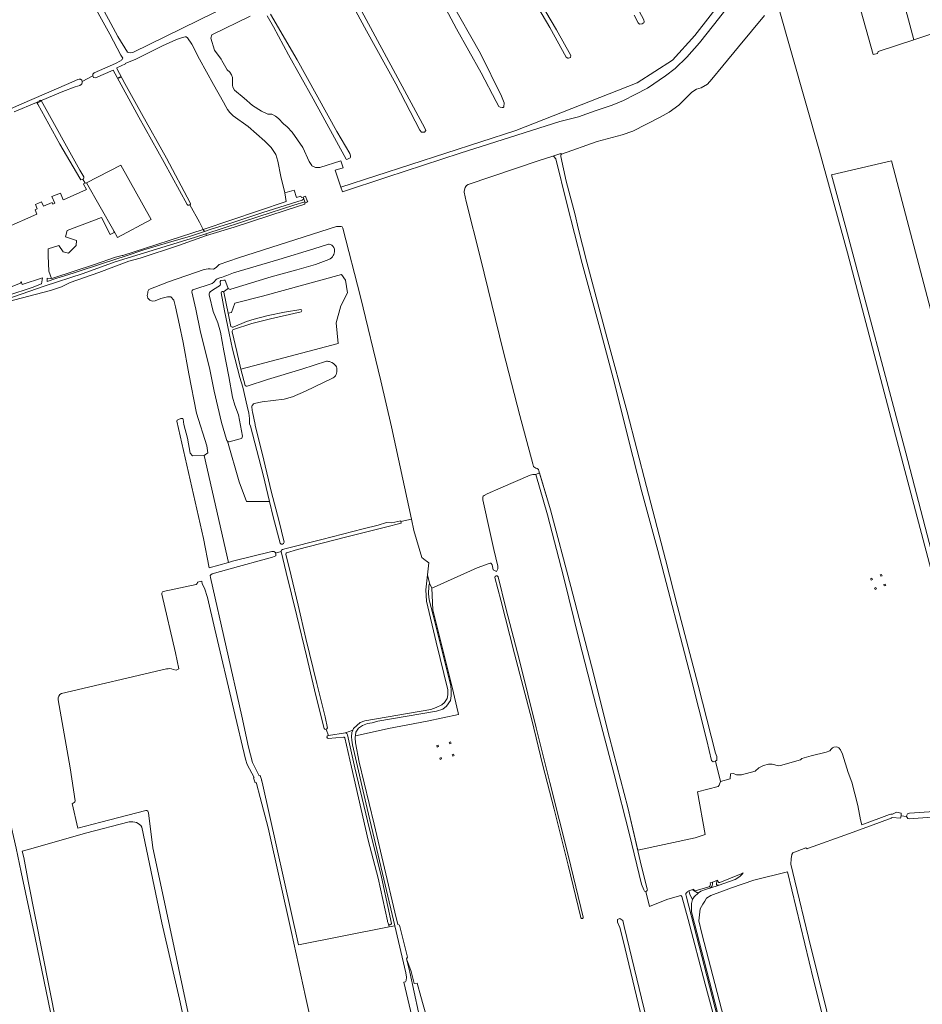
# Model space of a CAD drawing. Header units: metres. Extents: x 209813 to 223847, y 571801 to 587119.
# Tile 375 of 656: x 217977 to 218587, y 578491 to 579156. Entities that reach past the tile are written whole.
import ezdxf

# ---------------------------------------------------------------- set-up
doc = ezdxf.new("R2010")
doc.units = ezdxf.units.M
for name, color, linetype, lineweight in [('B-RO-GR-BOS_GEMENGD-GV', 8, 'Continuous', 0), ('B-RO-GR-BOUWLAND-GV', 8, 'Continuous', 0), ('B-RO-GR-GRAS-GV', 8, 'Continuous', 0), ('B-RO-GR-HOUTWAL-GV', 8, 'Continuous', 0), ('B-RO-IE-MEUBILAIR_WEGMEUBILAIR_HOOGSPANNINGSMAST-GV', 8, 'Continuous', 0), ('B-RO-KW-KUNSTWERK_GEMAAL-GV', 8, 'Continuous', 0), ('B-RO-KW-KUNSTWERK_STUW-GV', 8, 'Continuous', 0), ('B-RO-OG-TERREIN_CULTUURSCHEIDING-GV', 8, 'Continuous', 0), ('B-RO-OG-WATER_GREPPEL-GV', 8, 'Continuous', 0), ('B-RO-OG-WEG-GV', 8, 'Continuous', 0), ('B-RO-VH-ONVERHARD-GV', 8, 'Continuous', 0)]:
    doc.layers.add(name, color=color, linetype=linetype, lineweight=lineweight)

msp = doc.modelspace()

# ---------------------------------------------------------------- linework, layer by layer
at = {"layer": 'B-RO-GR-BOS_GEMENGD-GV', "flags": 128}
for points in [[(218120.665, 578945.326), (218123.865, 578932.096), (218126.601, 578920.117), (218192.305, 578937.515), (218190.901, 578951.391), (218194.011, 578962.922), (218198.612, 578971.686), (218197.256, 578980.407), (218194.53, 578984.25), (218141.265, 578969.549), (218122.564, 578964.893), (218120.203, 578958.422), (218117.939, 578958.006), (218119.826, 578948.964)], [(218121.433, 578948.621), (218130.292, 578952.309), (218135.505, 578954.002), (218144.932, 578956.364), (218156.133, 578958.672), (218166.959, 578960.446)], [(218121.433, 578948.621), (218130.292, 578952.309), (218135.505, 578954.002), (218144.932, 578956.364), (218156.133, 578958.672), (218166.959, 578960.446)], [(218167.236, 578958.917), (218146.649, 578954.288), (218133.956, 578951.125), (218121.544, 578946.97)], [(218167.236, 578958.917), (218146.649, 578954.288), (218133.956, 578951.125), (218121.544, 578946.97)]]:
    msp.add_lwpolyline(points, dxfattribs=at)
at = {"layer": 'B-RO-GR-BOS_GEMENGD-GV'}
for points in [[(218166.959, 578960.446, -0.7922062), (218167.236, 578958.917)], [(218166.959, 578960.446, -0.7922062), (218167.236, 578958.917)], [(218119.826, 578948.964, 0.3339578), (218121.433, 578948.621)], [(218119.826, 578948.964, 0.3339578), (218121.433, 578948.621)], [(218121.544, 578946.97, 0.3205532), (218120.665, 578945.326)], [(218121.544, 578946.97, 0.3205532), (218120.665, 578945.326)]]:
    msp.add_lwpolyline(points, format="xyb", dxfattribs=at)
at = {"layer": 'B-RO-GR-BOUWLAND-GV', "flags": 128}
for points in [[(218096.229, 578774.61), (218074.037, 578769.921)], [(218181.701, 578444.158), (218170.145, 578495.916), (218160.722, 578539.274), (218144.906, 578610.107), (218139.506, 578630.659), (218137.106, 578639.942), (218136.797, 578640.737), (218136.116, 578640.513), (218135.012, 578643.879), (218135.483, 578644.033), (218130.853, 578652.793), (218129.565, 578656.435), (218121.719, 578689.907), (218108.883, 578744.389), (218103.927, 578765.783), (218101.866, 578772.146), (218100.372, 578775.011), (218100.128, 578776.756), (218097.183, 578776.175)], [(218073.217, 578768.129), (218082.381, 578728.483), (218084.662, 578717.588), (218082.785, 578716.742), (218080.723, 578717.165)], [(218076.191, 578717.482), (218005.386, 578700.793)], [(218003.006, 578696.618), (218011.301, 578650.72), (218014.522, 578628.411)], [(218012.543, 578626.406), (218016.336, 578609.785), (218031.895, 578613.882), (218062.386, 578621.78)], [(218064.104, 578620.275), (218067.061, 578596.526), (218075.66, 578556.615), (218090.318, 578487.842), (218098.33, 578450.724), (218105.975, 578414.336), (218118.359, 578356.911), (218130.723, 578301.947), (218137.053, 578273.165)], [(218051.093, 578614.041), (218021.472, 578606.442), (217986.126, 578596.368), (217978.78, 578594.339), (217979.953, 578590.104), (217982.752, 578573.983), (218002.053, 578477.409)], [(218085.015, 578494.133), (218073.204, 578545.816), (218059.537, 578610.542)], [(218133.907, 578272.66), (218122.258, 578323.931), (218107.41, 578389.559), (218094.567, 578450.295), (218085.015, 578494.133)]]:
    msp.add_lwpolyline(points, dxfattribs=at)
at = {"layer": 'B-RO-GR-BOUWLAND-GV'}
for points in [[(218097.183, 578776.175, -0.3453626), (218096.229, 578774.61)], [(218074.037, 578769.921, 0.3202541), (218073.217, 578768.129)], [(218080.723, 578717.165, 0.1525277), (218076.191, 578717.482)], [(218005.386, 578700.793, 0.3468312), (218003.006, 578696.618)], [(218014.522, 578628.411, -0.2806306), (218012.543, 578626.406)], [(218055.979, 578613.553, 0.121626), (218051.093, 578614.041)], [(218059.537, 578610.542, 0.1841514), (218055.979, 578613.553)]]:
    msp.add_lwpolyline(points, format="xyb", dxfattribs=at)
msp.add_arc((218062.497, 578620.18), 1.61, 3.383521, 91.673247, dxfattribs=at)
at = {"layer": 'B-RO-GR-GRAS-GV', "flags": 128}
for points in [[(218111.748, 579163.965), (218110.701, 579166.354), (218102.516, 579181.071), (218088.337, 579206.317), (218074.029, 579231.947), (218063.6, 579251.288), (218049.568, 579276.187), (218033.778, 579305.108), (218033.413, 579305.437), (218032.553, 579305.381), (218029.738, 579302.821), (218013.015, 579283.25), (217994.043, 579261.504), (217985.925, 579251.993), (217986.698, 579251.226), (217992.099, 579240.606), (218000, 579225.89), (218043.464, 579145.168), (218049.964, 579134.421), (218051.719, 579134.025), (218053.593, 579134.354), (218109.097, 579161.516), (218111.78, 579163.221)], [(218153.556, 579050.508), (218151.525, 579060.864), (218150.227, 579065.229), (218147.12, 579070.087), (218142.753, 579074.342), (218131.552, 579084.183), (218121.266, 579091.523), (218119.128, 579093.623), (218117.52, 579095.759), (218116.313, 579097.677), (218114.833, 579100.727), (218107.997, 579112.561), (218098.547, 579129.747), (218093.338, 579139.974), (218090.542, 579144.211), (218089.555, 579144.832), (218088.861, 579144.868), (218087.107, 579144.429), (218082.996, 579142.978), (218073.523, 579138.693), (218055.626, 579129.847), (218048.274, 579126.885), (218048.491, 579126.493), (218042.671, 579123.959), (218042.672, 579123.407), (218048.143, 579113.225), (218059.486, 579092.988), (218076.227, 579062.714), (218092.254, 579032.605), (218092.401, 579032.02), (218092.401, 579031.6), (218092.328, 579031.435), (218092.034, 579031.207), (218098.567, 579019.526), (218101.156, 579014.677), (218157.199, 579033.52), (218156.245, 579039.388)], [(218558.5, 578781.032), (218559.411, 578781.444), (218559.794, 578780.52), (218558.869, 578780.138)], [(218551.999, 578778.451), (218552.91, 578778.862), (218553.292, 578777.938), (218552.368, 578777.556)], [(218560.956, 578774.462), (218561.868, 578774.874), (218562.25, 578773.95), (218561.326, 578773.568)], [(218554.721, 578772.152), (218555.633, 578772.564), (218556.015, 578771.639), (218555.091, 578771.257)], [(218268.648, 578667.248), (218267.724, 578666.866), (218267.342, 578667.79), (218268.266, 578668.172)], [(218260.17, 578665.067), (218259.246, 578664.685), (218258.864, 578665.609), (218259.788, 578665.991)], [(218262.224, 578656.727), (218261.3, 578656.345), (218260.918, 578657.269), (218261.842, 578657.651)], [(218270.707, 578658.929), (218269.783, 578658.547), (218269.401, 578659.471), (218270.325, 578659.853)]]:
    msp.add_lwpolyline(points, close=True, dxfattribs=at)
for points in [[(218579.317, 579233.207), (218576.804, 579228.444), (218571.512, 579226.989), (218566.353, 579227.782), (218563.178, 579230.032), (218560.399, 579232.545), (218558.547, 579229.502), (218558.812, 579222.755), (218562.781, 579206.087), (218576.804, 579159.785), (218581.295, 579142.895), (218617.252, 579154.798), (218621.373, 579155.843), (218618.199, 579167.663), (218596.786, 579251.147), (218586.283, 579290.262), (218586.283, 579291.086), (218587.077, 579291.647), (218584.413, 579298.98), (218563.626, 579272.405), (218547.643, 579251.826)], [(218046.597, 579129.92), (218046.86, 579130.387), (218045.529, 579132.441), (218038.021, 579146.556), (218023.027, 579173.677), (218014.686, 579188.655), (217995.996, 579222.842), (217986.831, 579240.676), (217983.517, 579247.505), (217975.241, 579240.45)], [(218579.317, 579233.207), (218580.111, 579239.027), (218578.391, 579243.525), (218573.496, 579246.568), (218568.602, 579247.759), (218563.971, 579245.907), (218558.944, 579241.541), (218554.843, 579242.996), (218547.643, 579251.826), (218525.914, 579223.849), (218528.958, 579213.428), (218529.369, 579213.783), (218530.673, 579213.783), (218531.42, 579212.861), (218531.716, 579212.062), (218535.529, 579198.233), (218553.838, 579132.809), (218556.825, 579133.645), (218557.261, 579134.939), (218581.295, 579142.895)], [(218197.425, 579182.332), (218250.889, 579083.021), (218251.484, 579081.632), (218250.558, 579080.441), (218248.706, 579080.375), (218247.582, 579081.764), (218231.261, 579113.094), (218211.525, 579148.808), (218192.582, 579184.012)], [(218462.822, 579183.782), (218433.334, 579145.642), (218418.221, 579129.004), (218394.348, 579113.663), (218312.387, 579081.485), (218194.141, 579043.23), (218195.235, 579040.045), (218225.157, 579050.002), (218274.817, 579066.122), (218341.984, 579087.615), (218354.592, 579090.701), (218365.912, 579094.704), (218377.516, 579098.711), (218384.994, 579101.765), (218392.984, 579105.807), (218401.315, 579110.085), (218413.525, 579118.558), (218420.088, 579123.544), (218427.953, 579131.089), (218436.534, 579140.875), (218445.912, 579152.704), (218461.63, 579173.018)], [(218268.001, 579169.853), (218288.427, 579133.552), (218302.569, 579104.765), (218304.474, 579100.122), (218304.276, 579097.434), (218303.893, 579097.124), (218303.125, 579096.979), (218301.793, 579097.254), (218300.935, 579097.821), (218299.094, 579101.201), (218288.888, 579120.55), (218272.339, 579150.295), (218254.168, 579184.278)], [(218329.074, 579167.785), (218339.92, 579149.604), (218349.551, 579132.13), (218349.246, 579130.968), (218348.611, 579130.571), (218347.976, 579130.492), (218347.54, 579130.492), (218346.414, 579131.14), (218335.356, 579151.216), (218319.881, 579177.673)], [(218146.596, 579160.25), (218164.515, 579129.247), (218191.444, 579080.873), (218200.184, 579066.077), (218200.731, 579064.504), (218200.73, 579063.535), (218200.437, 579063.079), (218198.699, 579062.039), (218198.114, 579061.93), (218197.639, 579062.131), (218175.491, 579102.824), (218158.706, 579132.781), (218148.563, 579151.673), (218144.349, 579158.952)], [(218394.406, 579164.595), (218398.78, 579156.281), (218398.998, 579155.094), (218398.87, 579154.328), (218398.467, 579153.981), (218397.682, 579153.598), (218396.002, 579153.491), (218395.071, 579154.222), (218392.246, 579159.393)], [(218635.575, 578628.408), (218634.419, 578628.451), (218633.68, 578629.098), (218633.205, 578630.221), (218632.535, 578632.562), (218624.441, 578663.661), (218595.886, 578773.117), (218565.719, 578887.592), (218536.478, 578998.815), (218517.56, 579067.545), (218489.303, 579166.446)], [(218132.86, 579158.729), (218106.908, 579146.153), (218106.196, 579143.924), (218108.699, 579135.845), (218113.252, 579129.752), (218113.654, 579128.802), (218117.309, 579122.483), (218119.1, 579121.022), (218120.27, 579119.16), (218120.782, 579117.297), (218120.966, 579112.109), (218121.113, 579110.794), (218122.209, 579108.895), (218128.675, 579103.367), (218134.298, 579098.34), (218140.383, 579094.503), (218144.701, 579092.645), (218147.368, 579092.5), (218149.889, 579091.222), (218152.082, 579089.689), (218155.353, 579086.128), (218157.819, 579083.973), (218161.153, 579080.414), (218168.363, 579069.963), (218172.795, 579060.637), (218174.414, 579057.894), (218174.392, 579057.705), (218177.022, 579056.551), (218180.001, 579056.406), (218194.011, 579061.002), (218195.705, 579056.292), (218190.228, 579054.625), (218194.141, 579043.23)], [(218480.413, 579159.303), (218462.791, 579138.03), (218452.155, 579125.33), (218444.694, 579116.123), (218441.836, 579112.948), (218437.55, 579110.408), (218434.375, 579109.455), (218431.2, 579107.391), (218422.469, 579098.66), (218415.96, 579093.898), (218409.927, 579090.564), (218391.354, 579081.039), (218384.21, 579078.658), (218367.224, 579074.054), (218343.206, 579065.45), (218342.684, 579065.032), (218342.763, 579063.921), (218346.415, 579047.331), (218352.527, 579024.392), (218354.511, 579015.502), (218360.305, 578992.563), (218373.879, 578941.842), (218387.531, 578891.201), (218400.549, 578840.797), (218413.566, 578791.426), (218421.662, 578759.676), (218427.615, 578736.578), (218435.553, 578706.574), (218447.302, 578660.575), (218448.095, 578658.194), (218448.067, 578655.695), (218447.221, 578655.059), (218450.555, 578641.328), (218457.143, 578643.074), (218457.462, 578646.605), (218459.525, 578646.764), (218461.509, 578645.931), (218464.806, 578645.86), (218474.093, 578648.4), (218476.475, 578650.702), (218479.729, 578652.131), (218482.983, 578653.004), (218485.523, 578653.083), (218489.81, 578652.045), (218491.133, 578652.151), (218504.679, 578656.119), (218505.632, 578656.913), (218511.876, 578658.765), (218522.142, 578661.199), (218524.576, 578662.205), (218525.317, 578663.21), (218526.375, 578664.216), (218527.328, 578664.692), (218529.18, 578664.745), (218530.503, 578664.163), (218531.667, 578662.787), (218532.99, 578659.876), (218537.012, 578647.385), (218539.393, 578640.932), (218543.52, 578625.11), (218545.285, 578615.375), (218546.213, 578612.183), (218564.81, 578619.07), (218565.794, 578619.384), (218566.798, 578619.191), (218569.646, 578620.67), (218572.75, 578619.885), (218572.636, 578618.144)], [(217956.939, 579090.109), (217978.635, 579099.53), (218008.694, 579112.709), (218016.393, 579115.997), (218017.227, 579116.275), (218018.255, 579116.252), (218019.018, 579115.606), (218019.302, 579114.736), (218026.415, 579118.441), (218026.508, 579119.597), (218027.373, 579120.463), (218041.838, 579126.897), (218045.203, 579128.641)], [(218040.174, 579122.395), (218028.404, 579117.165), (218026.96, 579117.352), (218026.415, 579118.441)], [(218090.298, 579031.38), (218074.624, 579059.848), (218057.586, 579090.617), (218040.174, 579122.395)], [(218019.302, 579114.736), (218019.373, 579113.806), (218019.092, 579113.021), (218018.573, 579112.522), (218017.702, 579111.957), (218014.557, 579111.05), (218006.17, 579107.891), (217992.242, 579101.994), (217991.595, 579101.693), (218017.803, 579054.769), (218020.319, 579050.146), (218020.344, 579049.536), (218020.197, 579048.762), (218019.801, 579048.532)], [(217967.219, 579015.499), (217988.756, 579024.942), (217987.493, 579027.992), (217988.878, 579028.566), (217987.721, 579031.479), (217991.828, 579033.258), (217993.092, 579030.311), (217998.999, 579032.758), (217999.409, 579031.768), (218000.845, 579032.363), (217998.785, 579036.82), (218004.586, 579039.184), (218006.496, 579034.703), (218006.689, 579034.783), (218006.759, 579034.614), (218022.234, 579041.565), (218020.262, 579045.289), (218020.49, 579045.746), (218021.399, 579045.984), (218019.801, 579048.532), (218019.405, 579048.303), (218018.415, 579048.258), (218017.642, 579049.322), (218004.204, 579072.339), (217989.277, 579099.233), (217988.593, 579100.522), (217988.429, 579100.512), (217973.362, 579094.229)], [(218337.315, 579064.182), (218327.498, 579060.941), (218280.092, 579045.094), (218278.95, 579044.28), (218278.005, 579042.888), (218277.429, 579040.412), (218277.429, 579039.901), (218278.736, 579033.408), (218288.451, 578995.175), (218303.817, 578932.499), (218314.979, 578888.74), (218323.827, 578856.082), (218324.387, 578854.401), (218324.59, 578854.137), (218325.21, 578853.591), (218325.743, 578853.337), (218326.743, 578853.087), (218327.549, 578852.281), (218327.989, 578851.507), (218335.773, 578825.049), (218349.423, 578773.28), (218363.438, 578719.509), (218375.732, 578671.132), (218388.036, 578623.898), (218394.718, 578594.851), (218433.464, 578603.336), (218440.241, 578605.48), (218434.993, 578634.346), (218449.084, 578637.971), (218449.682, 578638.867), (218450.555, 578641.328)], [(218444.656, 578655.68), (218441.513, 578669.062), (218430.563, 578711.956), (218408.349, 578797.537), (218397.515, 578837.288), (218388.26, 578873.5), (218379.048, 578910.724), (218369.032, 578947.919), (218357.216, 578991.623), (218346.772, 579032.104), (218339.286, 579062.261)], [(218594.903, 578952.265), (218570.04, 579046.256), (218566.104, 579061.081), (218525.74, 579051.604), (218535.501, 579015.133), (218575.863, 578863.578), (218634.865, 578636.614)], [(218065.959, 579021.321), (218045.322, 579058.045), (218022.308, 579046.222), (218040.706, 579013.612)], [(218021.399, 579045.984), (218022.308, 579046.222)], [(218065.959, 579021.321), (218043.099, 579009.256), (218040.706, 579013.612), (218040.927, 579012.504), (218038.273, 579011.271), (218032.256, 579022.635), (218009.201, 579013.886), (218007.976, 579009.706), (218015.49, 579007.166), (218015.278, 579003.673), (218010.092, 578998.593), (218006.388, 578999.546), (218003.531, 579003.779), (217996.334, 579001.557), (217996.414, 578996.792), (217996.756, 578986.364), (217998.488, 578981.54), (217999.374, 578981.699), (218027.606, 578990.905), (218041.782, 578995.781), (218046.355, 578996.924), (218046.794, 578996.945), (218101.156, 579014.677)], [(218154.637, 578798.285), (218157.261, 578799.003), (218181.305, 578804.89), (218209.241, 578812.318), (218219.307, 578814.788), (218224.997, 578816.395), (218228.575, 578816.247), (218234.528, 578817.701), (218234.685, 578817.065), (218241.868, 578818.745), (218228.352, 578881.269), (218221.098, 578912.33), (218207.39, 578968.959), (218195.521, 579015.412), (218194.892, 579016.356), (218194.401, 579016.576), (218191.205, 579016.614), (218124.998, 578995.323), (218111.941, 578990.968), (218109.842, 578988.922), (218108.123, 578987.749), (218105.778, 578988.084), (218104.379, 578988.034), (218101.822, 578987.555), (218077.7, 578979.124), (218064.406, 578974.123), (218063.733, 578972.579), (218063.62, 578971.877)], [(218121.657, 578985.21), (218152.161, 578994.261), (218175.866, 579001.459), (218185.651, 579004.638)], [(218185.97, 578994.398), (218177.015, 578990.935), (218164.29, 578987.422), (218146.913, 578982.595), (218119.787, 578974.193)], [(218094.173, 578973.878), (218107.08, 578978.179), (218108.356, 578978.963), (218109.917, 578980.776), (218110.635, 578981.247), (218112.227, 578981.83)], [(218114.97, 578972.235), (218117.939, 578958.006), (218120.203, 578958.422), (218122.564, 578964.893), (218141.265, 578969.549), (218194.53, 578984.25), (218197.256, 578980.407), (218198.612, 578971.686), (218194.011, 578962.922), (218190.901, 578951.391), (218192.305, 578937.515), (218126.601, 578920.117), (218129.506, 578909.025)], [(218063.62, 578971.877), (218063.3, 578969.892), (218063.754, 578968.225), (218065.044, 578966.816), (218066.584, 578966.199), (218068.642, 578966.374), (218072.364, 578967.861), (218076.964, 578968.997), (218079.246, 578969.007), (218081.347, 578966.879), (218082.442, 578962.399), (218084.97, 578949.808), (218087.559, 578938.187), (218091.391, 578916.981), (218096.602, 578890.417), (218103.479, 578868.222), (218104.253, 578863.578), (218101.702, 578861.795), (218118.139, 578789.512), (218120.906, 578790.317), (218147.41, 578796.833), (218147.932, 578796.876), (218148.897, 578796.876), (218149.905, 578796.3), (218150.05, 578795.757), (218153.845, 578796.788), (218153.794, 578797.006)], [(218116.871, 578872.561), (218113.369, 578884.03), (218108.535, 578905.336), (218105.36, 578921.152), (218099.377, 578945.285), (218096.198, 578960.623), (218093.417, 578972.395)], [(218130.824, 578908.603), (218144.56, 578913.284), (218167.723, 578920.246), (218184.394, 578925.483)], [(218188.351, 578914.062), (218170.208, 578905.288), (218161.348, 578901.477), (218155.806, 578899.91), (218140.977, 578898.002), (218135.604, 578896.929)], [(218134.405, 578891.325), (218136.155, 578882.687), (218136.232, 578882.067), (218140.834, 578863.256), (218147.234, 578836.837), (218152.206, 578817.981), (218155.723, 578803.097)], [(218153.16, 578802.457), (218148.303, 578820.239), (218145.793, 578830.706), (218130.431, 578830.714), (218125.332, 578843.938), (218117.438, 578871.485)], [(218333.652, 578821.684), (218325.804, 578849.018), (218323.729, 578849.018), (218321.926, 578848.389), (218302.099, 578840.008), (218292.931, 578835.836), (218290.977, 578834.793), (218290.252, 578834.197), (218289.968, 578833.736), (218289.946, 578833.074), (218290.04, 578831.733), (218294.82, 578810.452), (218297.535, 578798.179), (218300.139, 578786.961), (218300.186, 578785.231), (218299.178, 578783.467), (218297.119, 578784.497), (218296.248, 578787.855), (218295.664, 578788.872), (218295.451, 578789.019), (218295.099, 578789.036), (218294.322, 578788.868), (218286.218, 578785.891), (218261.658, 578774.828), (218257.183, 578772.835), (218255.488, 578772.129), (218256.298, 578757.437), (218269.268, 578705.201), (218273.423, 578687.825), (218273.564, 578686.573), (218252.53, 578682.274), (218226.336, 578677.18), (218205.037, 578672.484), (218203.944, 578672.679), (218203.723, 578670.913), (218203.951, 578667.613), (218206.556, 578654.443), (218216.698, 578612.59), (218230.611, 578552.934), (218232.649, 578544.757), (218233.758, 578544.346), (218239.155, 578522.544), (218238.434, 578521.54), (218241.633, 578512.94), (218243.585, 578504.837), (218245.584, 578504.951), (218248.245, 578496.126), (218251.653, 578483.139)], [(218398.845, 578568.056), (218397.256, 578571.973), (218389.085, 578605.462), (218378.452, 578647.065), (218366.841, 578691.437), (218355.19, 578736.857), (218344.57, 578780.079), (218333.652, 578821.684)], [(218234.685, 578817.065), (218234.922, 578816.11), (218224.195, 578813.401), (218197.299, 578806.473), (218164.92, 578798.163), (218157.463, 578795.92)], [(218185.746, 578672.51), (218197.149, 578674.351), (218202.15, 578676.135), (218202.56, 578677.24), (218207.244, 578681.192), (218210.245, 578682.365), (218254.828, 578690.103), (218258.449, 578691.353), (218262.307, 578693.179), (218264.039, 578694.835), (218265.853, 578697.409), (218266.462, 578699.866), (218266.451, 578703.32), (218258.51, 578735.678), (218252.001, 578763.379), (218251.604, 578771.052), (218252.705, 578781.183), (218253.456, 578789.176), (218251.692, 578790.602), (218251.141, 578790.962), (218248.826, 578792.748), (218243.524, 578811.081), (218241.868, 578818.745)], [(218150.05, 578795.757), (218150.175, 578795.288), (218150.102, 578793.974), (218147.981, 578793.078), (218118.501, 578784.926), (218107.205, 578781.766), (218106.153, 578781.101), (218105.808, 578780.584), (218105.943, 578779.284), (218127.189, 578685.589), (218131.734, 578664.591), (218134.435, 578654.247), (218139.001, 578645.187), (218139.559, 578645.371), (218140.663, 578642.005), (218140.512, 578641.955), (218140.948, 578641.023), (218165.563, 578530.911), (218226.707, 578543.124), (218226.287, 578544.917), (218225.692, 578546.788), (218225.581, 578547.246), (218219.212, 578576.093), (218212.514, 578601.667), (218201.198, 578651.008), (218196.817, 578670.888)], [(218182.85, 578677.314), (218177.091, 578699.476), (218170.821, 578726.285), (218164.34, 578753.476), (218157.16, 578782.696), (218153.845, 578796.788)], [(218157.028, 578795.162), (218160.476, 578780.527), (218165.275, 578760.492), (218170.484, 578738.167), (218177.821, 578707.613), (218183.528, 578685.047), (218184.97, 578677.536)], [(218323.061, 578683.028), (218311.405, 578727.737), (218302.172, 578763.894), (218298.068, 578779.214)], [(218356.255, 578549.226), (218355.996, 578550.25), (218347.684, 578584.845), (218338.286, 578622.604), (218330.387, 578653.196), (218323.061, 578683.028)], [(218185.44, 578672.461), (218185.746, 578672.51), (218184.139, 578676.604)], [(218195.793, 578671.391), (218185.538, 578670.403)], [(217899.445, 578666.631), (217901.499, 578655.719), (217918.023, 578572.652), (217927.526, 578524.422), (217928.833, 578519.411), (217951.317, 578524.026), (217951.532, 578523.406), (217955.796, 578507.09), (217957.527, 578500), (217965.076, 578470.375), (217963.872, 578468.966), (217956.331, 578467.841), (217957.059, 578463.145), (217965.79, 578465.063), (217966.634, 578464.262), (217997.926, 578471.466), (218000.52, 578472.034), (217999.381, 578477.802), (217987.529, 578535.667), (217978.195, 578580.173), (217974.703, 578596.216), (217969.878, 578616.953), (217968.993, 578619.993), (217964.425, 578620.044)], [(218447.221, 578655.059), (218445.714, 578654.754), (218444.656, 578655.68)], [(218576.398, 578617.734), (218576.49, 578618.695), (218577.067, 578619.51), (218577.853, 578619.838), (218578.414, 578619.862), (218631.771, 578623.591), (218634.408, 578624.014), (218634.483, 578624.928), (218635.253, 578625.698), (218636.272, 578625.892)], [(218605.796, 578618.089), (218578.182, 578616.161), (218577.239, 578616.355), (218576.705, 578616.979), (218576.398, 578617.734), (218572.636, 578618.144), (218572.3, 578616.664), (218566.577, 578617.021), (218565.863, 578616.681), (218558.03, 578613.628), (218537.773, 578606.121), (218510.145, 578596.231), (218509.117, 578595.877), (218508.305, 578596.465), (218499.483, 578593.227), (218498.926, 578592.05), (218498.47, 578589.106), (218498.21, 578585.402), (218500.821, 578574.302), (218510.188, 578535.843), (218522.216, 578486.896), (218538.656, 578420.141), (218573.916, 578279.171), (218578.346, 578280.429)], [(218535.585, 578419.508), (218513.529, 578507.383), (218495.949, 578580.344), (218473.233, 578574.575), (218457.993, 578569.601), (218444.128, 578564.204), (218441.271, 578562.405), (218440.107, 578560.394), (218438.731, 578558.489), (218436.826, 578555.314), (218435.95, 578547.075), (218438.048, 578538.672), (218457.105, 578464.844)], [(218423.022, 578564.173), (218414.334, 578561.556), (218402.713, 578556.912), (218400.153, 578567.114)], [(218455.056, 578335.671), (218452.04, 578340.859), (218481.387, 578348.935), (218470.384, 578389.388), (218458.723, 578433.575), (218451.368, 578463.501), (218440.326, 578504.469), (218428.746, 578548.013), (218424.539, 578563.73)], [(218402.906, 578458.703), (218393.828, 578496.171), (218384.784, 578533.805), (218382.585, 578542.677), (218381.135, 578546.217), (218381.002, 578548.069), (218382.722, 578548.863), (218384.707, 578547.408), (218385.505, 578543.409), (218390.806, 578521.866), (218410.62, 578439.946)]]:
    msp.add_lwpolyline(points, dxfattribs=at)
at = {"layer": 'B-RO-GR-GRAS-GV'}
for points in [[(218045.203, 579128.641, 0.0558488), (218046.597, 579129.92)], [(218339.286, 579062.261, 0.1993969), (218337.315, 579064.182)], [(218092.034, 579031.207, -0.371642), (218090.298, 579031.38)], [(218185.651, 579004.638, -0.1692655), (218187.987, 579003.906)], [(218187.987, 579003.906, -0.2405834), (218189.864, 579000.36)], [(218189.005, 578996.914, -0.147682), (218185.97, 578994.398)], [(218189.864, 579000.36, -0.1055789), (218189.005, 578996.914)], [(218112.227, 578981.83, 0.023489), (218121.657, 578985.21)], [(218093.417, 578972.395, -0.3162384), (218094.173, 578973.878)], [(218119.787, 578974.193, -0.2725823), (218118.066, 578974.65)], [(218114.868, 578972.395, -0.0493448), (218114.97, 578972.235)], [(218184.394, 578925.483, -0.094084), (218186.95, 578925.091)], [(218186.95, 578925.091, -0.1636523), (218190.685, 578922.463)], [(218190.685, 578922.463, -0.1589812), (218191.403, 578919.156)], [(218190.51, 578915.738, -0.1389789), (218188.351, 578914.062)], [(218191.403, 578919.156, -0.1345812), (218190.51, 578915.738)], [(218129.506, 578909.025, 0.361947), (218130.824, 578908.603)], [(218134.061, 578894.918, 0.0908321), (218134.405, 578891.325)], [(218135.604, 578896.929, 0.2910799), (218134.061, 578894.918)], [(218117.438, 578871.485, -0.1618689), (218116.871, 578872.561)], [(218153.794, 578797.006, -0.3862263), (218154.637, 578798.285)], [(218157.463, 578795.92, 0.4866594), (218157.028, 578795.162)], [(218185.538, 578670.403, -0.7337243), (218185.44, 578672.461)], [(218196.817, 578670.888, 0.4076771), (218195.793, 578671.391)], [(218400.153, 578567.114, -0.3829552), (218398.845, 578568.056)], [(218424.539, 578563.73, 0.3520976), (218423.022, 578564.173)], [(218357.946, 578549.613, -0.3035988), (218357.392, 578548.792)]]:
    msp.add_lwpolyline(points, format="xyb", dxfattribs=at)
for centre, radius, start, end in [((218154.352, 578803.132), 1.37, 209.529932, 0.963411), ((218299.277, 578779.281), 1.211, 28.72529, 183.346494), ((218183.884, 578677.667), 1.093, 198.829642, 355.233833)]:
    msp.add_arc(centre, radius, start, end, dxfattribs=at)
at = {"layer": 'B-RO-GR-HOUTWAL-GV', "flags": 128}
for points in [[(218112.006, 578976.481), (218108.064, 578974.053), (218105.728, 578972.371)], [(218112.561, 578978.851), (218112.711, 578977.7)], [(218115.072, 578980.3), (218113.006, 578979.999)], [(218114.868, 578972.395), (218118.066, 578974.65)], [(218117.653, 578975.32), (218116.022, 578980.015)], [(218105.27, 578969.518), (218107.854, 578959.187), (218110.941, 578951.515), (218112.684, 578945.16), (218115.056, 578932.507), (218118.457, 578915.198), (218120.818, 578901.141), (218122.471, 578895.755), (218124.939, 578889.394), (218127.539, 578874.851)], [(218117.438, 578871.485), (218125.332, 578843.938), (218130.431, 578830.714), (218145.793, 578830.706), (218144.664, 578835.412), (218141.548, 578848.765), (218133.051, 578881.514), (218132.321, 578883.212), (218132.308, 578886.885), (218131.839, 578890.313), (218130.803, 578895.191), (218127.847, 578907.924), (218125.752, 578914.501), (218120.782, 578933.729), (218118.719, 578944.516), (218115.409, 578959.521), (218113.151, 578971.836)], [(218126.023, 578872.975), (218118.746, 578870.949)], [(218427.623, 578566.135), (218427.296, 578565.637)], [(218427.328, 578564.18), (218434.319, 578536.999), (218445.018, 578495.991), (218456.668, 578450.476), (218467.449, 578408.995), (218482.847, 578349.309)], [(218482.331, 578348.244), (218483.975, 578341.888), (218501.141, 578273.127), (218503.248, 578273.251), (218502.879, 578275.587), (218502.337, 578277.889), (218490.087, 578325.727), (218457.939, 578449.261), (218439.649, 578520.11), (218431.456, 578551.503), (218431.151, 578553.467), (218431.117, 578558.917), (218431.424, 578560.634), (218431.802, 578561.556), (218430.235, 578564.544), (218429.13, 578567.408), (218428.27, 578567.08)]]:
    msp.add_lwpolyline(points, dxfattribs=at)
at = {"layer": 'B-RO-GR-HOUTWAL-GV'}
for points in [[(218112.711, 578977.7, -0.3018515), (218112.006, 578976.481)], [(218113.006, 578979.999, 0.3241548), (218112.561, 578978.851)], [(218116.022, 578980.015, 0.3436034), (218115.072, 578980.3)], [(218118.066, 578974.65, -0.1136296), (218117.653, 578975.32)], [(218105.728, 578972.371, 0.195333), (218105.27, 578969.518)], [(218113.151, 578971.836, -0.6977125), (218114.868, 578972.395)], [(218127.539, 578874.851, -0.4140079), (218126.023, 578872.975)], [(218118.746, 578870.949, -0.1897025), (218117.438, 578871.485)], [(218427.296, 578565.637, 0.1455712), (218427.328, 578564.18)], [(218428.27, 578567.08, -0.2686043), (218427.623, 578566.135)]]:
    msp.add_lwpolyline(points, format="xyb", dxfattribs=at)
at = {"layer": 'B-RO-GR-HOUTWAL-GV', "flags": 128}
msp.add_lwpolyline([(218118.139, 578789.512), (218101.702, 578861.795), (218093.835, 578861.533), (218092.331, 578863.471), (218090.375, 578873.407), (218088.09, 578882.747), (218087.608, 578886.362), (218087.228, 578886.806), (218086.071, 578886.717), (218084.456, 578886.162), (218083.609, 578885.615), (218083.307, 578885.024), (218101.301, 578805.783), (218105.206, 578785.752)], close=True, dxfattribs=at)
at = {"layer": 'B-RO-IE-MEUBILAIR_WEGMEUBILAIR_HOOGSPANNINGSMAST-GV', "flags": 128}
for points in [[(218558.487, 578781.062), (218558.869, 578780.138), (218559.794, 578780.52), (218559.411, 578781.444)], [(218553.292, 578777.938), (218552.91, 578778.862), (218551.986, 578778.48), (218552.368, 578777.556)], [(218560.943, 578774.492), (218561.326, 578773.568), (218562.25, 578773.95), (218561.868, 578774.874)], [(218554.709, 578772.181), (218555.091, 578771.257), (218556.015, 578771.639), (218555.633, 578772.564)], [(218267.354, 578667.76), (218267.724, 578666.866), (218268.648, 578667.248), (218268.266, 578668.172)], [(218259.788, 578665.991), (218258.864, 578665.609), (218259.246, 578664.685), (218260.17, 578665.067)], [(218260.93, 578657.239), (218261.3, 578656.345), (218262.224, 578656.727), (218261.842, 578657.651)], [(218269.413, 578659.441), (218269.783, 578658.547), (218270.707, 578658.929), (218270.325, 578659.853)]]:
    msp.add_lwpolyline(points, close=True, dxfattribs=at)
at = {"layer": 'B-RO-KW-KUNSTWERK_GEMAAL-GV', "flags": 128}
msp.add_lwpolyline([(218171.437, 579033.938), (218170.323, 579037.117), (218168.591, 579036.556), (218169.961, 579032.531), (218171.696, 579033.197)], close=True, dxfattribs=at)
at = {"layer": 'B-RO-KW-KUNSTWERK_STUW-GV', "flags": 128}
for points in [[(218044.977, 579117.674), (218044.873, 579117.86), (218043.606, 579117.189), (218043.816, 579116.814), (218045.122, 579117.416)], [(217990.579, 579101.652), (217988.92, 579100.773), (217989.262, 579100.129), (217991.457, 579101.291), (217991.116, 579101.936)]]:
    msp.add_lwpolyline(points, close=True, dxfattribs=at)
at = {"layer": 'B-RO-OG-TERREIN_CULTUURSCHEIDING-GV', "flags": 128}
for points in [[(218156.245, 579039.388), (218157.199, 579033.52), (218101.156, 579014.677), (218101.915, 579013.255), (218106.523, 579014.767), (218120.439, 579019.194), (218141.305, 579026.007), (218168.01, 579034.513), (218169.033, 579035.258), (218168.591, 579036.556), (218167.421, 579036.177), (218167.086, 579037.209), (218164.156, 579036.26), (218162.544, 579041.232)], [(218255.488, 578772.129), (218253.984, 578775.535), (218253.559, 578773.366), (218253.339, 578768.288), (218253.728, 578764.244), (218256.515, 578753.784), (218267.593, 578709.591), (218268.396, 578706.301), (218268.755, 578702.591), (218268.744, 578699.249), (218268.136, 578696.056), (218265.503, 578692.373), (218263.041, 578690.216), (218258.642, 578688.851), (218219.098, 578682.123), (218215.258, 578681.103), (218212.198, 578680.534), (218208.802, 578679.247), (218206.121, 578677.336), (218204.206, 578674.772), (218203.944, 578672.679), (218205.037, 578672.484), (218226.336, 578677.18), (218252.53, 578682.274), (218273.564, 578686.573), (218273.423, 578687.825), (218269.268, 578705.201), (218256.298, 578757.437)]]:
    msp.add_lwpolyline(points, close=True, dxfattribs=at)
for points in [[(218103.322, 579010.619), (218121.973, 579016.246), (218157.209, 579027.754), (218169.747, 579031.795), (218169.729, 579032.442), (218169.961, 579032.531), (218169.673, 579033.377), (218162.397, 579031.066), (218138.691, 579023.286), (218102.783, 579011.629)], [(218101.156, 579014.677), (218046.794, 578996.945), (218046.355, 578996.924), (218041.782, 578995.781), (218027.606, 578990.905), (217999.374, 578981.699), (217997.975, 578981.448), (217995.629, 578981.65), (217995.581, 578979.435), (218001.584, 578981.415), (218013.912, 578985.332), (218033.677, 578991.774), (218048.938, 578996.681), (218060.929, 579000.825), (218077.677, 579005.821), (218092.49, 579010.162), (218101.915, 579013.255)], [(217968.675, 578965.587), (217997.909, 578973.357), (218005.24, 578975.764), (218011.089, 578978.661), (218030.513, 578985.577), (218050.94, 578993.092), (218058.57, 578995.115), (218084.451, 579003.798), (218103.322, 579010.619), (218102.783, 579011.629), (218095.142, 579009.159), (218061.487, 578998.838), (218041.712, 578992.618), (218019.909, 578984.938), (217993.548, 578976.258), (217968.483, 578967.572)], [(218230.501, 578543.882), (218211.876, 578623.134), (218201.9, 578666.274), (218201.462, 578669.276), (218201.355, 578671.67), (218201.547, 578674.509), (218202.15, 578676.135), (218197.149, 578674.351)], [(218198.509, 578672.932), (218203.633, 578650.684), (218212.044, 578614.888), (218221.541, 578576.684), (218228.232, 578545.283)], [(218448.634, 578574.58), (218448.115, 578574.375), (218447.993, 578571.708), (218448.054, 578571.453), (218448.241, 578571.321), (218448.628, 578571.288), (218449.747, 578571.376), (218460.502, 578575.16), (218462.296, 578576.142), (218463.954, 578577.361), (218465.105, 578578.41), (218465.861, 578579.621), (218465.494, 578579.475)], [(218464.672, 578578.898), (218450.151, 578573.042)], [(218432.36, 578568.603), (218431.941, 578568.439), (218432.048, 578568.186), (218432.976, 578567.277), (218433.904, 578566.696), (218434.562, 578566.387), (218435.109, 578566.235), (218435.528, 578566.18), (218435.756, 578566.22), (218437.448, 578567.168), (218441.069, 578568.624), (218443.339, 578569.344)], [(218442.917, 578570.223), (218434.219, 578567.581)], [(218443.339, 578569.344), (218444.087, 578569.792), (218444.725, 578570.45), (218445.034, 578571.069), (218445.15, 578571.998), (218445.161, 578573.291), (218443.617, 578572.772)], [(218226.287, 578544.917), (218226.707, 578543.124), (218230.501, 578543.882)]]:
    msp.add_lwpolyline(points, dxfattribs=at)
at = {"layer": 'B-RO-OG-TERREIN_CULTUURSCHEIDING-GV'}
for points in [[(218450.151, 578573.042, -0.3682616), (218448.634, 578574.58)], [(218465.494, 578579.475, -0.1633121), (218464.672, 578578.898)], [(218434.219, 578567.581, -0.3588249), (218432.36, 578568.603)], [(218443.617, 578572.772, -0.3872426), (218442.917, 578570.223)]]:
    msp.add_lwpolyline(points, format="xyb", dxfattribs=at)
for centre, radius, start, end in [((218196.828, 578672.674), 1.701, 8.739906, 80.214091), ((218227.202, 578545.399), 1.035, 207.796889, 355.233833)]:
    msp.add_arc(centre, radius, start, end, dxfattribs=at)
at = {"layer": 'B-RO-OG-WATER_GREPPEL-GV', "flags": 128}
for points in [[(218303.893, 579097.124), (218304.276, 579097.434), (218304.474, 579100.122), (218302.569, 579104.765), (218288.427, 579133.552), (218268.001, 579169.853), (218250.432, 579201.18), (218243.791, 579214.437), (218237.012, 579210.554), (218239.02, 579210.315), (218239.878, 579209.73), (218254.168, 579184.278), (218272.339, 579150.295), (218288.888, 579120.55), (218299.094, 579101.201), (218300.935, 579097.821), (218301.793, 579097.254), (218303.125, 579096.979)], [(218250.558, 579080.441), (218251.484, 579081.632), (218250.889, 579083.021), (218197.425, 579182.332), (218196.508, 579187.429), (218198.224, 579192.142), (218188.581, 579187.061), (218189.659, 579186.751), (218192.582, 579184.012), (218211.525, 579148.808), (218231.261, 579113.094), (218247.582, 579081.764), (218248.706, 579080.375)]]:
    msp.add_lwpolyline(points, close=True, dxfattribs=at)
for points in [[(218339.286, 579062.261), (218346.772, 579032.104), (218357.216, 578991.623), (218369.032, 578947.919), (218379.048, 578910.724), (218388.26, 578873.5), (218397.515, 578837.288), (218408.349, 578797.537), (218430.563, 578711.956), (218441.513, 578669.062), (218444.656, 578655.68), (218445.714, 578654.754), (218447.221, 578655.059), (218448.067, 578655.695), (218448.095, 578658.194), (218447.302, 578660.575), (218435.553, 578706.574), (218427.615, 578736.578), (218421.662, 578759.676), (218413.566, 578791.426), (218400.549, 578840.797), (218387.531, 578891.201), (218373.879, 578941.842), (218360.305, 578992.563), (218354.511, 579015.502), (218352.527, 579024.392), (218346.415, 579047.331), (218342.763, 579063.921), (218342.684, 579065.032), (218343.206, 579065.45), (218342.778, 579065.985), (218337.315, 579064.182)], [(218401.182, 578568.657), (218396.376, 578587.646), (218388.036, 578623.898), (218375.732, 578671.132), (218363.438, 578719.509), (218349.423, 578773.28), (218335.773, 578825.049), (218328.387, 578850.155), (218325.804, 578849.018), (218333.652, 578821.684), (218344.57, 578780.079), (218355.19, 578736.857), (218366.841, 578691.437), (218378.452, 578647.065), (218389.085, 578605.462), (218397.256, 578571.973), (218398.845, 578568.056)], [(218298.068, 578779.214), (218302.172, 578763.894), (218311.405, 578727.737), (218323.061, 578683.028), (218330.387, 578653.196), (218338.286, 578622.604), (218347.684, 578584.845), (218355.996, 578550.25), (218356.255, 578549.226)], [(218357.946, 578549.613), (218347.863, 578590.754), (218335.358, 578640.669), (218326.043, 578677.716), (218314.748, 578723.267), (218305.687, 578758.579), (218300.339, 578779.863)]]:
    msp.add_lwpolyline(points, dxfattribs=at)
at = {"layer": 'B-RO-OG-WATER_GREPPEL-GV'}
for points in [[(218400.153, 578567.114, 0.4688202), (218401.182, 578568.657)], [(218356.255, 578549.226, 0.3949689), (218357.392, 578548.792)]]:
    msp.add_lwpolyline(points, format="xyb", dxfattribs=at)
at = {"layer": 'B-RO-OG-WEG-GV', "flags": 128}
msp.add_lwpolyline([(217952.512, 578964.666), (217985.464, 578975.416), (217991.773, 578977.902), (217992.393, 578981.93), (217978.694, 578977.317), (217978.031, 578979.333), (217977.634, 578978.405), (217966.862, 578973.995)], dxfattribs=at)
at = {"layer": 'B-RO-VH-ONVERHARD-GV', "flags": 128}
msp.add_lwpolyline([(218246.655, 578485.347), (218240.71, 578512.406), (218238.434, 578521.54), (218239.155, 578522.544), (218233.758, 578544.346), (218232.649, 578544.757), (218230.611, 578552.934), (218216.698, 578612.59), (218206.556, 578654.443), (218203.951, 578667.613), (218203.723, 578670.913), (218204.206, 578674.772), (218206.121, 578677.336), (218208.802, 578679.247), (218212.198, 578680.534), (218215.258, 578681.103), (218219.098, 578682.123), (218258.642, 578688.851), (218263.041, 578690.216), (218265.503, 578692.373), (218268.136, 578696.056), (218268.744, 578699.249), (218268.755, 578702.591), (218268.396, 578706.301), (218267.593, 578709.591), (218256.515, 578753.784), (218253.728, 578764.244), (218253.339, 578768.288), (218253.559, 578773.366), (218253.984, 578775.535), (218252.705, 578781.183), (218251.604, 578771.052), (218252.001, 578763.379), (218258.51, 578735.678), (218266.451, 578703.32), (218266.462, 578699.866), (218265.853, 578697.409), (218264.039, 578694.835), (218262.307, 578693.179), (218258.449, 578691.353), (218254.828, 578690.103), (218210.245, 578682.365), (218207.244, 578681.192), (218202.56, 578677.24), (218201.547, 578674.509), (218201.355, 578671.67), (218201.462, 578669.276), (218201.9, 578666.274), (218211.876, 578623.134), (218230.501, 578543.882), (218238.013, 578511.918), (218238.43, 578509.042), (218238.285, 578506.925), (218237.695, 578505.827), (218236.695, 578505.685), (218242.936, 578478.785)], dxfattribs=at)
for points in [[(218445.161, 578573.291), (218445.15, 578571.998), (218445.034, 578571.069), (218444.725, 578570.45), (218444.087, 578569.792), (218443.339, 578569.344), (218449.747, 578571.376), (218448.628, 578571.288), (218448.241, 578571.321), (218448.054, 578571.453), (218447.993, 578571.708), (218448.115, 578574.375)], [(218429.13, 578567.408), (218430.235, 578564.544), (218431.802, 578561.556), (218431.966, 578561.954), (218432.913, 578563.444), (218435.756, 578566.22), (218435.528, 578566.18), (218435.109, 578566.235), (218434.562, 578566.387), (218433.904, 578566.696), (218432.976, 578567.277), (218432.048, 578568.186), (218431.941, 578568.439)]]:
    msp.add_lwpolyline(points, close=True, dxfattribs=at)

doc.saveas('drawing.dxf')
